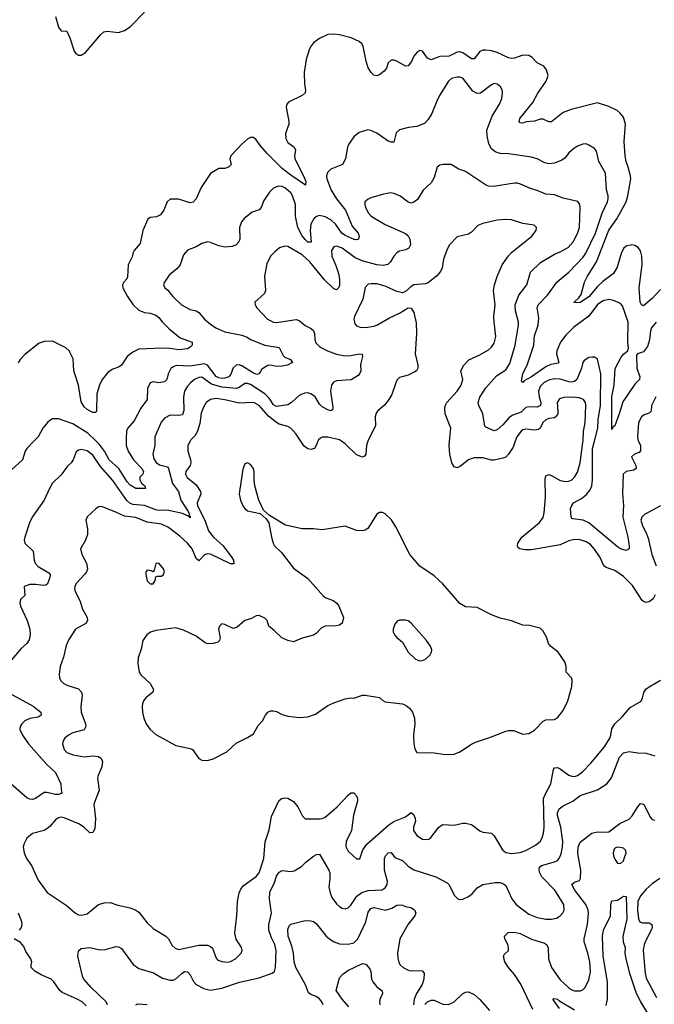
# Model space of a CAD drawing. Header units: inches. Extents: x 1384664 to 1536621, y 460766 to 646467.
# Tile 335 of 488: x 1521860 to 1526286, y 526074 to 532939. Entities that reach past the tile are written whole.
import ezdxf

# ---------------------------------------------------------------- set-up
doc = ezdxf.new("R2010")
doc.units = ezdxf.units.IN
doc.header["$MEASUREMENT"] = 0
doc.layers.add('B5522', color=7, linetype='Continuous')
doc.layers.add('B5523', color=7, linetype='Continuous')

msp = doc.modelspace()

# ---------------------------------------------------------------- linework, layer by layer
at = {"layer": 'B5522', "color": 5}
for points, elevation in [([(1521958.4, 530000), (1521908.8, 529950), (1521897.4, 529930), (1521878.7, 529870), (1521800.7, 529799.3)], 640), ([(1522802, 530000), (1522801.6, 529970), (1522788.6, 529910), (1522796.8, 529876.8), (1522811.8, 529851.8), (1522835.8, 529835.8), (1522890, 529822.2), (1522899, 529810), (1522925.9, 529705.9), (1522967.7, 529650), (1522983.1, 529590), (1523036.1, 529510), (1523044.9, 529490), (1523040.5, 529480.5), (1523050, 529477.3), (1523050, 529466), (1523039.8, 529479.8), (1523030, 529478.8), (1522994.9, 529494.9), (1522910, 529515.7), (1522890, 529519.9), (1522830, 529517.6), (1522810, 529521.1), (1522730, 529551.9), (1522650, 529558.7), (1522627.6, 529567.6), (1522607, 529587), (1522510, 529725.3), (1522424, 529824), (1522370, 529902.2), (1522330, 529933.8), (1522290, 529942), (1522270, 529937.4), (1522253.1, 529926.9), (1522233.7, 529870), (1522219.5, 529850), (1522194.6, 529825.4), (1522150, 529766.3), (1522090, 529707.3), (1522067.6, 529670), (1522030.3, 529590), (1521946, 529470), (1521927.4, 529430), (1521895.3, 529330), (1521892.4, 529310), (1521897.1, 529290), (1521954, 529234), (1521960.2, 529170), (1521968.9, 529148.9), (1521990, 529126.4), (1522062.5, 529082.5), (1522072.2, 529070), (1522070.3, 529050.3), (1522053.7, 529006.3), (1522042.8, 528997.2), (1522026.5, 528993.5), (1521970, 529001.6), (1521930, 529000.8), (1521892.3, 528987.7), (1521895.3, 528924.7), (1521864.7, 528895.3), (1521861.5, 528870), (1521865.3, 528850), (1521911.7, 528750), (1521931.7, 528690), (1521933.7, 528650), (1521925.3, 528614.7), (1521910, 528589.3), (1521870, 528554.5), (1521804, 528476)], 660), ([(1523048.6, 530000), (1523032.9, 529970), (1523032.2, 529930), (1523051.8, 529871.8), (1523054.3, 529850), (1523048.4, 529830), (1523019.3, 529790), (1523015.6, 529770), (1523027.3, 529747.3), (1523090, 529697), (1523120.8, 529650), (1523124.4, 529630), (1523097.7, 529570), (1523100.4, 529550), (1523151.5, 529450), (1523175.8, 529375.8), (1523211.2, 529330), (1523278.7, 529270), (1523339.4, 529190), (1523350.8, 529170), (1523354.5, 529145.5), (1523330, 529144.7), (1523191.7, 529211.7), (1523170, 529215), (1523150, 529207.7), (1523110, 529167.1), (1523090, 529183.1), (1523063.2, 529250), (1523030, 529289.9), (1522977.4, 529337.4), (1522898.1, 529398.1), (1522850, 529421.2), (1522750, 529435), (1522670, 529467.8), (1522590, 529476.5), (1522530, 529505.4), (1522430, 529544.2), (1522410, 529542.9), (1522390.3, 529529.7), (1522330, 529472.7), (1522322.4, 529450), (1522334, 529390), (1522333.7, 529350), (1522319.5, 529310), (1522285.3, 529250), (1522294, 529210), (1522325.4, 529150), (1522331.9, 529110), (1522326.4, 529090), (1522312.3, 529070), (1522255.3, 529010), (1522243.6, 528990), (1522242.2, 528970), (1522250, 528946.4), (1522280.7, 528890), (1522298.3, 528830), (1522330.3, 528770), (1522334, 528750), (1522321.6, 528730), (1522250.4, 528690), (1522202, 528618), (1522184.1, 528575.9), (1522165.9, 528494.1), (1522141.7, 528430), (1522135.1, 528375.1), (1522137.6, 528350), (1522146.4, 528330), (1522168, 528310), (1522196.5, 528296.5), (1522270, 528274), (1522292, 528250), (1522294.9, 528230), (1522286.2, 528150), (1522288.2, 528110), (1522320.2, 528030), (1522321.7, 528010), (1522310, 527987.8), (1522230, 527966), (1522199.5, 527950), (1522174.9, 527930), (1522162.3, 527910), (1522159.6, 527890), (1522170.3, 527850), (1522189.5, 527829.5), (1522233.3, 527813.3), (1522310, 527800.5), (1522370, 527806.9), (1522410, 527800.9), (1522426.4, 527790), (1522438, 527770), (1522433.1, 527730), (1522406.3, 527670), (1522403.6, 527650), (1522413.9, 527566.1), (1522378, 527470), (1522387.9, 527370), (1522383.1, 527296.9), (1522370, 527272.3), (1522350, 527269.6), (1522308, 527310), (1522277, 527330), (1522170, 527375.1), (1522150, 527378.5), (1522130, 527373.7), (1522110, 527360.5), (1522070, 527312.6), (1522050, 527297.2), (1522030, 527286), (1521950, 527265.1), (1521910, 527232.3), (1521888.4, 527190), (1521884.9, 527170), (1521890.3, 527130), (1521907.6, 527090), (1521942.4, 527042.4), (1521990, 526939.1), (1522052.4, 526852.4), (1522185.2, 526765.2), (1522250, 526708.2), (1522270, 526697.1), (1522290, 526694.4), (1522330, 526704.9), (1522409.3, 526770), (1522450, 526782.4), (1522490, 526783.1), (1522544.7, 526764.7), (1522630, 526745.8), (1522670, 526730.2), (1522690, 526716.5), (1522750, 526642), (1522790, 526602.6), (1522880.5, 526550), (1522898.4, 526530), (1522924.1, 526484.1), (1522944.7, 526464.7), (1522970, 526456.9), (1523110, 526486.8), (1523170, 526486), (1523190, 526477.6), (1523204.2, 526464.2), (1523230, 526396), (1523242.6, 526382.6), (1523271.7, 526371.7), (1523310, 526368.2), (1523330, 526371.5), (1523364.2, 526390), (1523404.2, 526430), (1523412.6, 526450), (1523408.2, 526470), (1523368.8, 526528.8), (1523359.7, 526570), (1523373.5, 526690), (1523378, 526790), (1523391, 526850), (1523402.4, 526877.6), (1523419.4, 526900.6), (1523510, 526964.4), (1523531.3, 526990), (1523562.9, 527090), (1523572.4, 527207.6), (1523600.5, 527290), (1523616.5, 527383.5), (1523667.2, 527492.8), (1523686, 527510), (1523710, 527514), (1523730, 527510.4), (1523770, 527488.2), (1523799.5, 527450), (1523830.2, 527390.2), (1523850, 527368.2), (1523950, 527367.2), (1523970, 527369.2), (1523990, 527378.5), (1524074, 527450), (1524150, 527532), (1524170, 527548.2), (1524190, 527548.2), (1524210, 527527.3), (1524216.1, 527510), (1524215.9, 527490), (1524187.4, 527392.6), (1524173.3, 527286.7), (1524137.5, 527210), (1524134, 527174), (1524150, 527141.6), (1524210, 527088), (1524231.7, 527088.3), (1524252.6, 527150), (1524280.9, 527190), (1524435.3, 527324.7), (1524470, 527349.5), (1524550, 527381.7), (1524590, 527411.3), (1524610, 527395.8), (1524618.8, 527370), (1524619.8, 527350), (1524607.7, 527310), (1524606.5, 527286.5), (1524630.2, 527250.2), (1524670, 527226), (1524710, 527222), (1524723.7, 527230), (1524782.4, 527310), (1524810, 527328.5), (1524890, 527323.6), (1524950, 527337.6), (1524970, 527337.6), (1525010, 527326.7), (1525070, 527283.8), (1525090, 527274.4), (1525150, 527266.7), (1525170, 527248), (1525227.4, 527150), (1525250, 527131.7), (1525290, 527124.2), (1525350, 527132.2), (1525390, 527146.7), (1525456.7, 527183.3), (1525489.7, 527210), (1525505, 527235), (1525513.3, 527266.7), (1525517.2, 527310), (1525514.2, 527510), (1525523.9, 527536.1), (1525565.3, 527610), (1525582.4, 527710), (1525590, 527723.1), (1525610, 527724.7), (1525630, 527715.8), (1525690, 527672.5), (1525710, 527663.9), (1525730, 527663), (1525749.6, 527670), (1525786, 527694), (1525843.9, 527756.1), (1525938, 527870), (1525976.4, 527930), (1525983.9, 527950), (1525990, 527995.5), (1526010, 528030.2), (1526061.8, 528078.2), (1526117.6, 528142.4), (1526193.5, 528186.5), (1526204, 528210), (1526212.2, 528247.8), (1526230, 528272.4), (1526250, 528288.4), (1526330, 528334.4)], 680), ([(1522602.1, 530000), (1522602.5, 529970), (1522616.6, 529930), (1522654.2, 529870), (1522712.3, 529810), (1522722.8, 529790), (1522718, 529770), (1522698.7, 529750), (1522697.4, 529730), (1522710, 529706.4), (1522733, 529690), (1522738, 529670), (1522670, 529669.9), (1522630, 529694.4), (1522610, 529717.2), (1522550.7, 529810.7), (1522484.1, 529870), (1522450.9, 529930.9), (1522417.6, 529977.6), (1522394.2, 530000)], 640), ([(1523940, 530000), (1523928.9, 529970), (1523915.5, 529950), (1523890, 529943.1), (1523870, 529946), (1523845.2, 529965.2), (1523821.6, 530000)], 680), ([(1524288.2, 530000), (1524285.5, 529994.5), (1524278.8, 529970), (1524274.6, 529910), (1524265.3, 529894.7), (1524250, 529889), (1524210, 529904.1), (1524130, 529981.1), (1524104.5, 530000)], 680), ([(1525316.6, 530000), (1525300.9, 529959.1), (1525270.1, 529909.9), (1525250, 529889.9), (1525230, 529881.2), (1525170, 529868.2), (1525150, 529868.9), (1525090, 529884.2), (1525030, 529883.5), (1524990, 529869.6), (1524934.5, 529825.5), (1524910, 529815.4), (1524890, 529821.3), (1524874.6, 529850), (1524859.4, 529910), (1524854.8, 529970), (1524858.1, 530000)], 680), ([(1526291, 528930), (1526277.9, 528902.1), (1526250, 528879.1), (1526230, 528875.3), (1526210, 528881.4), (1526200.4, 528890), (1526133.6, 528993.6), (1526070, 529057.7), (1526010, 529098.3), (1525950, 529119), (1525934.5, 529130), (1525909.4, 529190), (1525870, 529247.4), (1525840, 529280), (1525810, 529298.9), (1525770, 529311.7), (1525730, 529314.4), (1525690, 529304.9), (1525630, 529276.5), (1525430, 529241.6), (1525382.7, 529242.7), (1525349, 529249), (1525337.5, 529257.5), (1525331.1, 529270), (1525334, 529290), (1525361.4, 529330), (1525486.4, 529433.6), (1525511.5, 529468.5), (1525518.7, 529501.3), (1525526.8, 529610), (1525525.4, 529734.6), (1525530, 529759.1), (1525550, 529768.9), (1525570, 529762), (1525630, 529726.2), (1525670, 529718.3), (1525690, 529720.9), (1525710, 529730.2), (1525730.4, 529749.6), (1525750, 529784.2), (1525768.8, 529850), (1525788.1, 529990), (1525788.7, 530000)], 680), ([(1526176.6, 530000), (1526190.1, 529970), (1526190, 529934), (1526179.4, 529920.6), (1526147.7, 529910), (1526127.6, 529890), (1526156.2, 529830), (1526159.5, 529810), (1526142.8, 529797.2), (1526090.2, 529789.8), (1526069, 529770), (1526063.9, 529636.1), (1526071.5, 529551.5), (1526066.1, 529470), (1526102.2, 529330), (1526111.4, 529270), (1526110, 529249.2), (1526090, 529236.9), (1526050, 529249.8), (1526030, 529263.9), (1525830, 529429.8), (1525790, 529449.7), (1525718, 529458), (1525710, 529461.2), (1525705.1, 529470), (1525702, 529530), (1525710, 529552.7), (1525722, 529570), (1525778.3, 529601.7), (1525812.1, 529627.9), (1525839.4, 529660.6), (1525851.2, 529690), (1525855.3, 529730), (1525855.9, 529950), (1525868.8, 530000)], 660), ([(1526330, 529549.5), (1526218.7, 529490), (1526199.1, 529470), (1526192.9, 529450), (1526203.9, 529410), (1526226.9, 529366.9), (1526243.2, 529323.2), (1526269.5, 529210), (1526297.9, 529130)], 680), ([(1521759.3, 528259.3), (1521953.3, 528153.3), (1522007, 528110), (1522010.4, 528090), (1521990, 528075.4), (1521930, 528065.6), (1521896.4, 528050), (1521875.8, 528030), (1521863.1, 528010), (1521861.3, 527990), (1521879.6, 527950), (1521922.4, 527890), (1522050, 527745.8), (1522109.2, 527689.2), (1522146.7, 527610), (1522148.9, 527568.9), (1522154.9, 527550), (1522150, 527543.6), (1522130, 527536), (1522110, 527536.2), (1522050, 527551.5), (1522030.2, 527549.8), (1521970, 527508.3), (1521950, 527502.6), (1521930, 527504.4), (1521910, 527513.3), (1521798.9, 527610)], 660), ([(1522472.5, 526070), (1522463.4, 526090), (1522359, 526190), (1522307.9, 526250), (1522297.8, 526270), (1522264.7, 526410), (1522270, 526446), (1522290, 526463.8), (1522350, 526468.9), (1522410, 526456.9), (1522450, 526454.6), (1522530, 526477.4), (1522550, 526474.9), (1522570, 526462.4), (1522652.5, 526352.5), (1522690, 526322.8), (1522792.7, 526292.7), (1522856.7, 526256.7), (1522910, 526241.2), (1522930, 526242.8), (1522950, 526251.3), (1522990, 526289), (1523010, 526301.5), (1523030, 526299.6), (1523050, 526278.7), (1523073, 526233), (1523091.8, 526211.8), (1523144.9, 526184.9), (1523190, 526172.8), (1523270, 526186.7), (1523392, 526228), (1523530, 526258.9), (1523622, 526290), (1523636.6, 526303.4), (1523644.7, 526330), (1523648.7, 526450), (1523639.8, 526490), (1523616.2, 526536.2), (1523598.3, 526590), (1523598.6, 526630), (1523617, 526710), (1523601.9, 526810), (1523604.6, 526855.4), (1523636.5, 526923.5), (1523651.6, 526968.4), (1523670, 526994.4), (1523690, 527006.7), (1523750, 527000.3), (1523774.6, 527005.4), (1523825.6, 527034.4), (1523854.9, 527065.1), (1523910, 527107.6), (1523930, 527119), (1523950, 527121.3), (1524016.2, 527010), (1524023.2, 526990), (1524024.2, 526950), (1524016.1, 526890), (1524024.6, 526850), (1524037.4, 526817.4), (1524070, 526774.4), (1524090, 526754.9), (1524110, 526743.1), (1524130, 526740.3), (1524150, 526747.2), (1524170, 526765.3), (1524212.1, 526827.9), (1524246, 526854), (1524290, 526867.4), (1524388.5, 526871.5), (1524410, 526885.2), (1524423.2, 526910), (1524425.5, 526930), (1524403.8, 527010), (1524403.5, 527090), (1524410.8, 527109.2), (1524429.6, 527130), (1524450, 527132.2), (1524477.3, 527097.3), (1524530, 527077.6), (1524570, 527036.2), (1524609.5, 527010.5), (1524762.5, 526962.5), (1524840.4, 526920.4), (1524853.1, 526910), (1524892.5, 526832.5), (1524916, 526810), (1524930, 526804.9), (1524950, 526807.2), (1524990, 526824.6), (1525015, 526845), (1525050, 526886), (1525090, 526908.4), (1525176.4, 526923.6), (1525210, 526922.8), (1525234.6, 526914.6), (1525250, 526902.4), (1525292.9, 526810), (1525322.4, 526770), (1525410, 526703.2), (1525470, 526678.8), (1525530, 526668.2), (1525570, 526666.9), (1525604.7, 526675.3), (1525630, 526690.3), (1525648.8, 526711.2), (1525657.2, 526730), (1525654.6, 526770), (1525592.3, 526870), (1525502.3, 526962.3), (1525487.5, 526990), (1525483, 527010), (1525486.2, 527030), (1525499.2, 527040.8), (1525590, 527066.2), (1525610, 527077.3), (1525624.7, 527095.3), (1525636.1, 527123.9), (1525646.4, 527170), (1525648.1, 527210), (1525633.3, 527310), (1525611.7, 527390), (1525611.9, 527410), (1525623.4, 527436.6), (1525650, 527458.8), (1525716.9, 527490), (1525769.3, 527530.7), (1525889.9, 527570.1), (1525955.6, 527610), (1525987.5, 527652.5), (1526043.1, 527796.9), (1526070, 527828.3), (1526110, 527836.1), (1526170, 527826.3), (1526230, 527825.3), (1526290, 527806.7)], 660), ([(1525437.7, 526037.7), (1525354.1, 526214.1), (1525310, 526282.6), (1525269.7, 526330), (1525244.7, 526370), (1525235.3, 526404.7), (1525238, 526422), (1525268, 526450), (1525269, 526470), (1525263.7, 526490), (1525242.7, 526530), (1525242, 526550), (1525265.7, 526574.3), (1525310, 526577.2), (1525350, 526566.4), (1525428.5, 526528.5), (1525520.1, 526500.1), (1525533.8, 526490), (1525545.2, 526470), (1525548.7, 526390), (1525568.4, 526330), (1525630, 526244.9), (1525690, 526189.1), (1525710, 526174.3), (1525730, 526167.1), (1525771.6, 526168.4), (1525790, 526176.5), (1525804.7, 526190), (1525830, 526244), (1525840.7, 526299.3), (1525835.4, 526370), (1525822.2, 526430), (1525797, 526510), (1525796.3, 526530), (1525820.2, 526630), (1525827.1, 526710), (1525824.4, 526730), (1525808.2, 526770), (1525732.3, 526870), (1525711.3, 526910), (1525730, 526926), (1525763.8, 526936.2), (1525772.2, 526950), (1525773.9, 527010), (1525753.5, 527126.5), (1525755.8, 527170), (1525770, 527204.4), (1525850, 527268), (1525890, 527276.4), (1525950, 527273.4), (1525970, 527277.3), (1526044.9, 527335.1), (1526110, 527365.5), (1526131.3, 527388.7), (1526170, 527450.7), (1526190, 527474), (1526213, 527470), (1526258, 527378), (1526270, 527363.1), (1526290, 527357.4)], 640), ([(1526323.9, 526950), (1526270, 526914), (1526230, 526876.5), (1526190.6, 526830), (1526171.4, 526790), (1526168.6, 526728.6), (1526176.6, 526670), (1526184.5, 526650), (1526202.5, 526642.5), (1526250, 526640.9), (1526269.3, 526629.3), (1526270.1, 526610), (1526263.9, 526590), (1526223, 526510), (1526215.1, 526490), (1526208.7, 526450), (1526222.9, 526290), (1526230, 526257.1), (1526300.9, 526120.9)], 640), ([(1525950, 526065.5), (1525959, 526110), (1525960.2, 526230), (1525929.9, 526410), (1525923.9, 526550), (1525931.3, 526590), (1525979.4, 526690), (1525982.6, 526770), (1525990, 526796.3), (1526030, 526799.5), (1526070, 526828.4), (1526090, 526824.7), (1526095.3, 526670), (1526066.2, 526546.2), (1526069.4, 526510), (1526082.6, 526470), (1526081.1, 526430), (1526086.8, 526390), (1526112.9, 526290), (1526157.7, 526157.7), (1526190.1, 526090), (1526249.6, 525990)], 620), ([(1521859.5, 526590), (1521871.8, 526610), (1521877, 526630), (1521874, 526650), (1521851.6, 526710)], 680), ([(1523976.8, 526070), (1523968.4, 526090), (1523950, 526112.1), (1523927.5, 526127.5), (1523890, 526142.2), (1523874.7, 526154.7), (1523853.2, 526210), (1523786.2, 526330), (1523773.8, 526370), (1523769.1, 526430), (1523758.1, 526478.1), (1523732.7, 526550), (1523730, 526594.8), (1523739.3, 526620.7), (1523750, 526633.6), (1523850, 526659), (1523890, 526656.9), (1523910, 526650.3), (1523930, 526634.9), (1523998.3, 526550), (1524030, 526523.9), (1524052.7, 526510), (1524090, 526495.9), (1524150, 526492.1), (1524190, 526502.6), (1524218.4, 526530), (1524273.6, 526650), (1524290, 526717.1), (1524310, 526741.5), (1524332.3, 526747.7), (1524410.6, 526729.4), (1524456.2, 526743.8), (1524490, 526764.9), (1524510, 526768.2), (1524530, 526766), (1524550, 526754.9), (1524588.5, 526748.5), (1524612.9, 526732.9), (1524622.4, 526710), (1524617, 526690), (1524568.3, 526631.7), (1524510.9, 526530), (1524494.3, 526430), (1524496.5, 526396.5), (1524505, 526365), (1524513.1, 526350), (1524533.7, 526330), (1524570, 526311.1), (1524590, 526306.4), (1524650, 526310.3), (1524667.1, 526307.1), (1524680.4, 526290), (1524679.6, 526250), (1524667, 526213), (1524627.7, 526150), (1524610.8, 526110), (1524606, 526070)], 640), ([(1522322.7, 526062.7), (1522295.6, 526090), (1522260.9, 526110), (1522155.9, 526155.9), (1522139.7, 526170), (1522098.7, 526230), (1522079.5, 526250), (1522010, 526280.4), (1521965.6, 526305.6), (1521940.9, 526330), (1521939.3, 526350), (1521944, 526370), (1521937.2, 526390), (1521902, 526442), (1521890, 526478), (1521865.6, 526505.6), (1521822, 526530)], 680), ([(1524156.4, 526056.4), (1524109.9, 526110), (1524068.2, 526170), (1524090, 526258), (1524114.9, 526285.1), (1524149.4, 526310), (1524250, 526358.4), (1524274.2, 526354.2), (1524301.6, 526321.6), (1524310, 526302), (1524314.4, 526250), (1524322.4, 526230), (1524350, 526195.3), (1524387.7, 526167.7), (1524391.5, 526150), (1524372.6, 526107.4), (1524369.5, 526090), (1524372.5, 526070)], 620), ([(1524686.6, 526073.4), (1524704, 526090), (1524730, 526102), (1524750, 526101.6), (1524810, 526074.6), (1524850, 526071.7), (1524890, 526090.3), (1524950.7, 526149.3), (1524970, 526157.8), (1524990, 526159.7), (1525030, 526142.7), (1525070, 526107.3), (1525135.6, 526030)], 640), ([(1525624.6, 526044.6), (1525579.3, 526110), (1525586.1, 526113.9), (1525610, 526110.1), (1525620.1, 526100.1), (1525730, 526035.4)], 620), ([(1522669.5, 526070), (1522683.8, 526076.2), (1522750, 526073.6)], 640)]:
    msp.add_lwpolyline(points, dxfattribs=dict(at, elevation=elevation))
for points, elevation in [([(1523450, 529849.3), (1523430, 529841.2), (1523415.4, 529804.6), (1523392, 529650), (1523390.4, 529630), (1523399.5, 529590), (1523416.3, 529550), (1523430, 529530.8), (1523450, 529514), (1523536.8, 529496.8), (1523579.3, 529459.3), (1523598.8, 529430), (1523617.3, 529330), (1523627.3, 529290), (1523637.3, 529270), (1523685.1, 529225.1), (1523770, 529115.8), (1523870, 529042.4), (1523978.7, 528918.7), (1523990.3, 528910.3), (1524046.8, 528890), (1524071.6, 528871.6), (1524086, 528850), (1524119.1, 528770), (1524108.1, 528731.9), (1524090, 528718), (1524068, 528712), (1523990, 528711.1), (1523963.1, 528696.9), (1523930, 528661.6), (1523910, 528648), (1523830, 528627.2), (1523770, 528602), (1523730, 528609.8), (1523688.8, 528628.8), (1523638.2, 528678.2), (1523598, 528710), (1523585.4, 528750), (1523570, 528766.6), (1523530, 528784.2), (1523510, 528782.9), (1523476.7, 528763.3), (1523430, 528749.7), (1523376.5, 528703.5), (1523350, 528695.1), (1523290, 528721.3), (1523270, 528725.6), (1523252.7, 528710), (1523247.2, 528690), (1523258.9, 528630), (1523254.4, 528610), (1523240.9, 528599.1), (1523210.2, 528589.8), (1523170, 528588.4), (1523154.3, 528594.3), (1523090, 528639.6), (1523003.3, 528683.3), (1522950, 528698.5), (1522810, 528681), (1522771.5, 528668.5), (1522746.3, 528650), (1522719.5, 528610), (1522707.6, 528550), (1522685.5, 528490), (1522683.6, 528450), (1522693.4, 528390), (1522705.7, 528370), (1522769.3, 528310), (1522793, 528270), (1522789.1, 528250), (1522739.1, 528210), (1522724.7, 528190), (1522717.5, 528170), (1522714.2, 528150), (1522717.6, 528110), (1522726, 528070), (1522742, 528030), (1522770, 527988.8), (1522810, 527955.6), (1522950, 527879.1), (1523050, 527857.3), (1523065.5, 527850), (1523108.8, 527788.8), (1523130, 527775.5), (1523170, 527774.4), (1523210, 527785.3), (1523304.9, 527835.1), (1523370, 527894), (1523450, 527933.1), (1523490, 527960.3), (1523522.3, 528017.7), (1523553, 528050), (1523573.3, 528090), (1523590, 528110.3), (1523610, 528119.5), (1523630, 528120.3), (1523650, 528114.6), (1523690, 528094.6), (1523730, 528082.6), (1523810, 528073.4), (1523870, 528078.7), (1523922.9, 528097.1), (1524010, 528158), (1524050, 528176.4), (1524130, 528204.9), (1524170, 528210.5), (1524190, 528208.2), (1524250, 528228.2), (1524270, 528230.4), (1524370, 528212.4), (1524392, 528192), (1524410, 528183.7), (1524530, 528168), (1524556.4, 528156.4), (1524578.4, 528138.4), (1524598.7, 528110), (1524613.7, 528070), (1524616.9, 528030), (1524606.5, 527950), (1524608.9, 527888.9), (1524614.9, 527854.9), (1524630.6, 527830.6), (1524750, 527826.7), (1524830, 527815.8), (1524890, 527818.3), (1524930, 527833.4), (1525010, 527886.7), (1525038.9, 527901.1), (1525144.6, 527935.4), (1525250, 527978), (1525270, 527983.1), (1525303.4, 527983.4), (1525370, 527958), (1525410, 527960.9), (1525450, 527986.3), (1525510, 528048.1), (1525530, 528056.9), (1525590, 528060.3), (1525609.8, 528070.2), (1525650, 528121.6), (1525683.9, 528190), (1525710.8, 528290), (1525713.1, 528333.1), (1525707.6, 528350), (1525671.6, 528390), (1525672.3, 528432.3), (1525662.5, 528462.5), (1525616.2, 528530), (1525562, 528570), (1525547, 528590), (1525537, 528630), (1525510, 528675.1), (1525490, 528697), (1525415.3, 528715.3), (1525370, 528718.4), (1525290, 528748.2), (1525210, 528767.2), (1525149.4, 528790), (1525050, 528840.5), (1524970, 528845.4), (1524928.6, 528868.6), (1524810, 529005.1), (1524750, 529062), (1524650, 529129.3), (1524580.5, 529210), (1524483.6, 529403.6), (1524452, 529452), (1524410, 529493.6), (1524390, 529503.7), (1524370, 529503.7), (1524350, 529492.3), (1524288.2, 529391.8), (1524270, 529380.4), (1524250, 529375), (1524210, 529378.4), (1524130, 529408.7), (1523970, 529381.6), (1523910, 529389.6), (1523830, 529389.6), (1523713.9, 529413.9), (1523602, 529482), (1523560.1, 529520.1), (1523528.1, 529588.1), (1523500.5, 529690), (1523494.5, 529730), (1523494.7, 529790), (1523490, 529808.7), (1523470, 529837.2)], 720), ([(1522830, 529149.2), (1522810, 529148), (1522798.8, 529101.2), (1522791.3, 529088.7), (1522776.5, 529096.5), (1522750, 529101.2), (1522738.8, 529090), (1522739.1, 529070), (1522750, 529026.8), (1522770, 529004.9), (1522790, 529004.9), (1522806, 529030), (1522810, 529054), (1522821.2, 529058.8), (1522850, 529059.1), (1522862.7, 529070), (1522869.4, 529090), (1522862.9, 529110)], 720), ([(1524510, 528752.7), (1524493.7, 528746.3), (1524475.5, 528724.5), (1524463.8, 528690), (1524464.4, 528670), (1524474.4, 528650), (1524490, 528630.5), (1524530, 528599.1), (1524570, 528528.2), (1524621.2, 528481.2), (1524650, 528468.4), (1524670, 528470.4), (1524690, 528479.3), (1524722.9, 528510), (1524732, 528530), (1524733.6, 528546.4), (1524726.3, 528570), (1524698, 528610), (1524590, 528732.3), (1524570, 528746.6), (1524550, 528752.3)], 740), ([(1526030, 527169.2), (1526014.8, 527165.2), (1526004.9, 527155.1), (1525999.1, 527130), (1526001.6, 527110), (1526010, 527086), (1526030, 527057.3), (1526050, 527056.3), (1526070, 527074.8), (1526076.3, 527090), (1526089.5, 527130), (1526087, 527147), (1526070, 527163.7)], 640)]:
    msp.add_lwpolyline(points, close=True, dxfattribs=dict(at, elevation=elevation))
at = {"layer": 'B5523', "color": 5}
for points, elevation in [([(1522110, 532962), (1522130, 532886.8), (1522150, 532861), (1522190, 532858), (1522210, 532812), (1522239.9, 532719.9), (1522250, 532704.9), (1522270, 532690.7), (1522290, 532690.7), (1522318, 532710), (1522424.9, 532835.1), (1522446.6, 532853.4), (1522470, 532859.3), (1522550, 532850.4), (1522590, 532864.4), (1522630, 532888.2), (1522730, 532990.7)], 620), ([(1526330, 531058.9), (1526270, 530996), (1526210, 530943.9), (1526197, 530950), (1526188, 530970), (1526180.6, 531070), (1526201.3, 531230), (1526199.8, 531290), (1526190, 531327), (1526172.4, 531350), (1526150, 531364.2), (1526129.8, 531369.8), (1526090, 531360.7), (1526070, 531344.7), (1526054.3, 531310), (1526026.9, 531213.1), (1526001.7, 531170), (1525926.1, 531113.9), (1525890, 531078.7), (1525830, 531007.5), (1525770, 530968.3), (1525743.8, 530963.8), (1525727, 530967), (1525726, 530970), (1525760, 531000), (1525776.6, 531023.4), (1525799.9, 531110), (1525819.9, 531150), (1525882.6, 531250), (1525969.1, 531470.9), (1526025.3, 531550), (1526088.7, 531670), (1526101.2, 531710), (1526121.4, 531830), (1526119.8, 531850), (1526104.5, 531910), (1526088.8, 531950), (1526081.8, 531990), (1526076.8, 532090), (1526084.7, 532210), (1526070, 532259), (1526047.7, 532287.7), (1526025.8, 532305.8), (1525970, 532334.5), (1525890, 532358.4), (1525707.3, 532312.7), (1525650, 532292), (1525570, 532227.6), (1525550, 532226), (1525510, 532244.7), (1525490, 532245.1), (1525450, 532232.2), (1525392.6, 532227.4), (1525370, 532218.4), (1525350, 532219.3), (1525343.6, 532230), (1525348.3, 532250), (1525438.3, 532361.7), (1525473.2, 532426.8), (1525532.9, 532510), (1525545.1, 532550), (1525533.6, 532590), (1525514.9, 532614.9), (1525470, 532637.4), (1525434.5, 532674.5), (1525410, 532689.8), (1525370, 532691.9), (1525310, 532670.9), (1525290, 532668.5), (1525270, 532673.3), (1525191.2, 532711.2), (1525150, 532722.7), (1525110, 532727.8), (1525090, 532726), (1525070, 532717.1), (1525030, 532667.1), (1525010, 532666.2), (1524950, 532708), (1524930, 532714.6), (1524910, 532711.7), (1524855.4, 532684.6), (1524790, 532682.7), (1524730, 532660.3), (1524705.1, 532670), (1524670, 532719.3), (1524650, 532723.7), (1524630, 532709.4), (1524610, 532683.7), (1524592.1, 532647.9), (1524570, 532618.4), (1524550, 532615.1), (1524490, 532649.5), (1524470, 532657), (1524450, 532658), (1524430, 532639), (1524418.6, 532601.4), (1524400.9, 532579.1), (1524370, 532555.1), (1524350, 532547.2), (1524330, 532552.6), (1524311.2, 532570), (1524290, 532603), (1524275.8, 532650), (1524255.1, 532755.1), (1524246.6, 532770), (1524227.5, 532787.5), (1524172.2, 532812.2), (1524090, 532832.8), (1524050, 532838), (1524010, 532835), (1523951.4, 532808.6), (1523910, 532777.7), (1523887.4, 532750), (1523877.8, 532730), (1523858.6, 532661.4), (1523845.2, 532570), (1523845.3, 532490), (1523854, 532450), (1523852, 532430), (1523830.5, 532410), (1523735.6, 532364.4), (1523723.7, 532350), (1523718.9, 532330), (1523737.8, 532230), (1523736.5, 532210), (1523714.1, 532145.9), (1523715.5, 532110), (1523730, 532082.3), (1523773.4, 532050), (1523783.6, 532030), (1523775.9, 531990), (1523779.8, 531970), (1523839.8, 531850), (1523855.5, 531810), (1523853.8, 531786.2), (1523750, 531854.2), (1523690, 531902.5), (1523585.3, 532005.3), (1523538.6, 532058.6), (1523510, 532100.9), (1523490, 532117), (1523470, 532118), (1523450.5, 532109.5), (1523408.3, 532071.7), (1523333.4, 531990), (1523325.5, 531970), (1523334.9, 531930), (1523316.3, 531910), (1523290, 531902.6), (1523250, 531900.9), (1523190, 531866.6), (1523126, 531770), (1523090, 531689.2), (1523070, 531666), (1523050, 531662.9), (1522967.9, 531687.9), (1522910, 531687), (1522888, 531670), (1522864.9, 531610), (1522842.5, 531577.5), (1522814.4, 531565.6), (1522770, 531560.7), (1522752.8, 531547.2), (1522718.6, 531470), (1522701.3, 531378.7), (1522658.3, 531330), (1522648.6, 531311.4), (1522646, 531290), (1522617.8, 531230), (1522613, 531147), (1522606.7, 531133.3), (1522585.5, 531110), (1522578, 531090), (1522579.3, 531070), (1522612.2, 531010), (1522650.4, 530950), (1522690, 530914), (1522730, 530897.6), (1522770, 530891.8), (1522810, 530877.8), (1522830, 530862.4), (1522853, 530833), (1522903, 530783), (1522980.2, 530720.2), (1523062.8, 530690), (1523063, 530670), (1523050, 530655.1), (1523030, 530644.7), (1522970, 530636.4), (1522910, 530646.2), (1522851, 530649), (1522690, 530642.6), (1522650, 530621.4), (1522608.9, 530590), (1522570, 530529.7), (1522550, 530516.4), (1522510, 530502.7), (1522478, 530482), (1522434.4, 530430), (1522415.8, 530390), (1522398.7, 530330), (1522396.4, 530210), (1522390, 530199.3), (1522380.7, 530199.3), (1522370, 530199.7), (1522330, 530221.1), (1522310, 530238.9), (1522290, 530274.5), (1522270.5, 530390), (1522238.1, 530490), (1522233.6, 530573.6), (1522204.5, 530630), (1522180.9, 530650), (1522090, 530696.9), (1522030, 530694.7), (1521996.3, 530683.7), (1521895.6, 530604.4), (1521864, 530570), (1521850, 530547)], 620), ([(1526298.6, 530830), (1526267.3, 530790), (1526260.4, 530770), (1526253.3, 530706.7), (1526238.9, 530661.1), (1526210, 530623.4), (1526168.7, 530610), (1526161, 530599), (1526165.1, 530510), (1526185.8, 530450), (1526181.8, 530430), (1526150, 530397.7), (1526066.2, 530273.8), (1526041.6, 530190), (1526010, 530106.6), (1525999.8, 530100.2), (1525990, 530082), (1525989.1, 530310), (1526006.4, 530390), (1526012.6, 530507.4), (1526054.2, 530585.8), (1526070, 530606.3), (1526100.3, 530630), (1526106.3, 530650), (1526100.2, 530690), (1526103.1, 530830), (1526064.2, 530944.2), (1526050, 530960.5), (1526000.9, 530980.9), (1525970, 530988.5), (1525930, 530978.9), (1525890, 530952.4), (1525828.5, 530871.5), (1525724.5, 530795.5), (1525670, 530739.4), (1525631.4, 530690), (1525607, 530630), (1525603.2, 530610), (1525620.9, 530550), (1525615, 530545), (1525565.5, 530534.5), (1525530, 530519.4), (1525430, 530447.8), (1525378.7, 530421.3), (1525368.4, 530408.4), (1525360.5, 530420.5), (1525369.1, 530470), (1525402, 530538), (1525445.4, 530670), (1525450, 530735.5), (1525476.7, 530810), (1525480.5, 530860.5), (1525469.8, 530930), (1525476.8, 530950), (1525540.7, 531019.3), (1525608.8, 531111.2), (1525690, 531177.6), (1525790, 531283.8), (1525809.5, 531310.5), (1525874.8, 531450), (1525923.2, 531590), (1525959.6, 531670), (1525965, 531690), (1525964.1, 531710), (1525953, 531753), (1525944.9, 531870), (1525899.8, 531950), (1525883.1, 532023.1), (1525870, 532040.7), (1525830, 532064.7), (1525810, 532072.4), (1525787.9, 532072.1), (1525750, 532057.2), (1525721.6, 532038.4), (1525690.2, 532010), (1525664.5, 531975.5), (1525641.2, 531958.8), (1525590, 531938.9), (1525550, 531933.8), (1525522, 531942), (1525470, 531968.6), (1525430, 531980.9), (1525270, 532004.8), (1525210, 532006.6), (1525177, 532017), (1525150, 532039.7), (1525132.4, 532072.4), (1525119.8, 532130), (1525118.9, 532170), (1525154.5, 532265.5), (1525205.7, 532350), (1525222.2, 532390), (1525227.1, 532430), (1525224, 532450), (1525214.3, 532470), (1525190, 532489.6), (1525170, 532493.3), (1525150, 532485.6), (1525073.3, 532426.7), (1525050, 532423.5), (1525021.2, 532441.2), (1524950, 532532.2), (1524930, 532539.3), (1524910, 532539.3), (1524871.1, 532528.9), (1524850, 532509.6), (1524788.9, 532410), (1524768.4, 532371.6), (1524735.3, 532284.7), (1524710, 532242.7), (1524684.2, 532215.8), (1524630, 532194.7), (1524572.7, 532187.3), (1524508.3, 532171.7), (1524484.9, 532150), (1524470, 532086), (1524450, 532085.6), (1524430, 532093.3), (1524350, 532148.2), (1524310, 532167.6), (1524288.3, 532171.7), (1524228.5, 532151.5), (1524190, 532122.7), (1524154.4, 532070), (1524146.7, 532050), (1524132.2, 531970), (1524112.4, 531930), (1524030, 531896), (1524007, 531873), (1524000.2, 531850), (1524001.8, 531830), (1524032.1, 531750), (1524070, 531691.1), (1524131.3, 531611.3), (1524179.3, 531499.3), (1524220.3, 531450), (1524228.5, 531430), (1524223, 531410), (1524210, 531403.1), (1524193.5, 531406.5), (1524130, 531435.5), (1524107.5, 531450), (1524063.9, 531510), (1524030, 531543), (1523990, 531565.6), (1523950, 531573.7), (1523930, 531565.8), (1523912.4, 531550), (1523890, 531512.8), (1523885.3, 531470), (1523892, 531390), (1523890, 531386.9), (1523870, 531388.6), (1523850, 531405.7), (1523830, 531431.9), (1523800.7, 531490), (1523784.3, 531570), (1523782.9, 531650), (1523762.3, 531710), (1523750, 531730.8), (1523710, 531767.8), (1523690, 531776.5), (1523662, 531778), (1523630, 531764.4), (1523603.1, 531736.9), (1523562.3, 531677.7), (1523543.1, 531630), (1523530, 531614), (1523481.8, 531598.2), (1523426.7, 531553.3), (1523408.2, 531530), (1523393.1, 531490), (1523394.9, 531410), (1523388.2, 531390), (1523370.4, 531370), (1523342.3, 531357.7), (1523290, 531353.7), (1523250, 531362), (1523190, 531386), (1523170, 531389.7), (1523130, 531378.5), (1523090, 531355.6), (1523030, 531331.1), (1523001.4, 531298.6), (1522979.7, 531230), (1522957.1, 531202.9), (1522902, 531158), (1522870.3, 531110), (1522863.1, 531090), (1522872.7, 531070), (1522894.4, 531054.4), (1522928.9, 531008.9), (1522989.1, 530950), (1523050, 530918.5), (1523090, 530908.5), (1523110, 530897.2), (1523150, 530851.5), (1523190, 530816.1), (1523228.8, 530790), (1523290, 530763.5), (1523410, 530740.2), (1523445.5, 530725.5), (1523470, 530709.3), (1523570, 530669.4), (1523670, 530654.6), (1523696.9, 530596.9), (1523710, 530585.8), (1523747.7, 530570), (1523763, 530550), (1523726.8, 530530), (1523690, 530522.9), (1523650, 530521.8), (1523610, 530529.7), (1523590, 530528.2), (1523550, 530501.6), (1523530.2, 530469.8), (1523514.3, 530465.7), (1523490, 530474.3), (1523410, 530526), (1523390, 530531.5), (1523370.1, 530529.9), (1523348.7, 530511.3), (1523331.5, 530468.5), (1523317.8, 530450), (1523290, 530439), (1523270, 530437.9), (1523250, 530441.6), (1523230, 530452), (1523170.8, 530530.8), (1523150, 530540.1), (1523050, 530523.8), (1522952, 530528), (1522930, 530518.9), (1522914.1, 530505.9), (1522895.5, 530470), (1522885.3, 530430), (1522870, 530413.3), (1522830, 530407.1), (1522790, 530414), (1522770, 530406.6), (1522751.4, 530368.6), (1522748, 530290), (1522703.9, 530230), (1522657.5, 530142.5), (1522611.4, 530088.6), (1522605.4, 530070), (1522601.9, 530018.1), (1522602.1, 530000)], 640), ([(1525868.8, 530000), (1525892.1, 530090), (1525895.3, 530150), (1525911.1, 530250), (1525914, 530470), (1525890, 530571.8), (1525870, 530585.1), (1525850, 530586.2), (1525830, 530582.7), (1525796.6, 530563.4), (1525786.4, 530550), (1525777.6, 530510), (1525753.8, 530446.2), (1525745.5, 530430), (1525730, 530415.5), (1525710, 530410.9), (1525690, 530413.6), (1525630, 530433.7), (1525590, 530436.1), (1525550, 530425.4), (1525518.6, 530410), (1525490, 530380.4), (1525479.2, 530350), (1525482.2, 530310), (1525494.6, 530270), (1525491.3, 530248.7), (1525470, 530236.5), (1525410, 530239), (1525390, 530235), (1525357.5, 530202.5), (1525298.6, 530181.4), (1525273.7, 530166.3), (1525230, 530115.2), (1525190, 530079.7), (1525170, 530073.3), (1525110, 530097), (1525104.4, 530104.4), (1525089.9, 530190), (1525062, 530250), (1525058.5, 530270), (1525070, 530306.7), (1525110, 530372), (1525184.8, 530455.2), (1525250, 530498.2), (1525277.6, 530542.4), (1525315.5, 530670), (1525339.4, 530810), (1525338.5, 530830), (1525317.8, 530910), (1525316.2, 530950), (1525341.8, 531018.2), (1525396.1, 531090), (1525421.7, 531178.3), (1525493, 531247), (1525590, 531305.2), (1525630, 531320.6), (1525684.2, 531350), (1525719.3, 531390), (1525750, 531448.5), (1525763.2, 531490), (1525769.6, 531629.6), (1525766.6, 531650), (1525751.8, 531671.8), (1525650, 531694.3), (1525590, 531717.2), (1525530, 531722), (1525470, 531748.6), (1525421.4, 531761.4), (1525353.3, 531793.3), (1525330, 531799.2), (1525310, 531800.4), (1525164.8, 531775.2), (1525130, 531778.3), (1525107.9, 531787.9), (1524970, 531881.5), (1524918.7, 531898.7), (1524870, 531928.3), (1524810, 531928.4), (1524790, 531924.2), (1524772.7, 531910), (1524750, 531839), (1524730, 531801.2), (1524673, 531750), (1524633.8, 531686.2), (1524610, 531666), (1524590, 531660.9), (1524570, 531667), (1524510.8, 531710.8), (1524470, 531728), (1524448.6, 531731.4), (1524397.1, 531722.9), (1524310, 531696.3), (1524290, 531687.3), (1524268.2, 531670), (1524267, 531650), (1524272, 531630), (1524293.1, 531590), (1524312, 531570), (1524410, 531510.3), (1524550, 531448.5), (1524570, 531432.7), (1524582, 531410), (1524586.4, 531370), (1524573.5, 531346.5), (1524550, 531334.7), (1524510, 531325.7), (1524490, 531312.6), (1524468.9, 531290), (1524447.2, 531250), (1524427.5, 531232.5), (1524393.9, 531226.1), (1524350.8, 531229.2), (1524254.9, 531254.9), (1524198.9, 531278.9), (1524110, 531347.2), (1524070, 531359.3), (1524050, 531354.7), (1524035.5, 531330), (1524037.1, 531290), (1524065.6, 531225.6), (1524084, 531170), (1524091.6, 531130), (1524090, 531086), (1524083.1, 531070), (1524070, 531055.8), (1524050, 531063.1), (1523985.1, 531125.1), (1523883.7, 531250), (1523830, 531300.7), (1523730, 531358.3), (1523710, 531360.5), (1523672.7, 531347.3), (1523639.3, 531320.7), (1523610.4, 531290), (1523584.3, 531235.7), (1523568, 531150), (1523573.7, 531050), (1523567.3, 531030), (1523501, 530970), (1523502, 530950), (1523513, 530930), (1523588.7, 530850), (1523630, 530830.2), (1523650, 530828.2), (1523787.6, 530847.6), (1523810, 530841.8), (1523850, 530806), (1523889.3, 530789.3), (1523910, 530772.2), (1523917.2, 530750), (1523918, 530710), (1523926.4, 530686.4), (1523955.9, 530655.9), (1524006.4, 530630), (1524070, 530605.9), (1524130, 530595.8), (1524170, 530596.6), (1524230.3, 530610.3), (1524247.5, 530607.5), (1524250.3, 530590), (1524236, 530536), (1524238.8, 530490), (1524230.8, 530470), (1524220.9, 530459.1), (1524172, 530428), (1524070, 530421), (1524049.3, 530410.7), (1524034.9, 530390), (1524028.3, 530350), (1524044.9, 530235.1), (1524041, 530219), (1524030, 530212.7), (1524010, 530218.4), (1523970, 530240.5), (1523950, 530258), (1523920.5, 530310), (1523890, 530330.9), (1523870, 530336.4), (1523845.4, 530334.6), (1523810, 530319.5), (1523756.4, 530270), (1523730, 530252.8), (1523650, 530241.5), (1523630, 530254), (1523599.4, 530299.4), (1523570.5, 530330), (1523470, 530396.4), (1523450, 530403.2), (1523430, 530402.3), (1523390, 530373.7), (1523371.3, 530368.7), (1523270, 530376.6), (1523198.6, 530398.6), (1523130, 530446), (1523110, 530445.2), (1523079, 530430), (1523054.7, 530410), (1523030, 530383.1), (1523010.2, 530350), (1523002, 530310), (1523005, 530215), (1522995.3, 530184.7), (1522970, 530178.8), (1522910, 530180.8), (1522870, 530159.8), (1522846.9, 530133.1), (1522802.4, 530030), (1522802, 530000)], 660), ([(1524858.1, 530000), (1524867.8, 530090), (1524826.9, 530190), (1524824.7, 530230), (1524830, 530250.7), (1524838.3, 530270), (1524910.9, 530350), (1524939.2, 530390), (1524949.7, 530430), (1524936.9, 530490), (1524956.9, 530530), (1524992.4, 530567.6), (1525070, 530602.8), (1525130, 530638.3), (1525150, 530655.3), (1525170, 530683.8), (1525180.3, 530730), (1525168.2, 530830), (1525166.6, 530870), (1525175.7, 530950), (1525164.5, 531050), (1525171.9, 531090), (1525190.7, 531149.3), (1525225.1, 531230), (1525270, 531293.7), (1525290, 531314.9), (1525431.6, 531430), (1525462, 531470), (1525463.7, 531490), (1525447.3, 531507.3), (1525370, 531517.2), (1525290, 531542.6), (1525250, 531546.9), (1525190, 531541.7), (1525090, 531519.2), (1525056.4, 531503.6), (1525010, 531457), (1524990, 531444.5), (1524910, 531426), (1524857.3, 531370), (1524840.3, 531339.7), (1524816.9, 531270), (1524805.8, 531210), (1524795.5, 531184.5), (1524770, 531153), (1524710, 531105.1), (1524690, 531097.7), (1524610, 531089.6), (1524590, 531078.7), (1524550, 531043.7), (1524530, 531035.6), (1524490, 531044.4), (1524410, 531080.3), (1524350, 531096.5), (1524310, 531098.5), (1524290, 531094.3), (1524270, 531072.7), (1524254.3, 530990), (1524194.4, 530870), (1524190.4, 530850), (1524198, 530818), (1524210, 530805.5), (1524235.3, 530795.3), (1524273.4, 530793.4), (1524330, 530802.3), (1524350.8, 530809.2), (1524439.7, 530860.3), (1524510, 530894), (1524570, 530930.7), (1524590, 530926.8), (1524610, 530898), (1524625.8, 530825.8), (1524627.5, 530750), (1524618, 530610), (1524637.1, 530530), (1524637.1, 530510), (1524628.6, 530491.4), (1524616.9, 530483.1), (1524570, 530460.7), (1524510, 530444.5), (1524495.5, 530430), (1524485.8, 530414.2), (1524454.9, 530325.1), (1524435.6, 530290), (1524406.8, 530253.2), (1524356.4, 530210), (1524345.2, 530194.8), (1524338.3, 530170), (1524340.8, 530110), (1524288.2, 530000)], 680), ([(1523821.6, 530000), (1523787.7, 530050), (1523750.9, 530090), (1523730, 530101.7), (1523670, 530118.4), (1523650, 530129.5), (1523595, 530175), (1523530, 530249.9), (1523493.6, 530270), (1523390, 530264.3), (1523290, 530288.4), (1523230, 530296.8), (1523190, 530291.6), (1523160.8, 530270), (1523141.7, 530238.3), (1523125.5, 530194.5), (1523115.3, 530124.7), (1523100.7, 530070), (1523081.5, 530038.5), (1523053.8, 530010), (1523048.6, 530000)], 680), ([(1525788.7, 530000), (1525792.5, 530067.5), (1525803.2, 530130), (1525809, 530250), (1525805.6, 530270), (1525791.2, 530291.2), (1525762.8, 530302.8), (1525710, 530307), (1525654.7, 530305.3), (1525625.2, 530294.8), (1525608.6, 530270), (1525613.1, 530206.9), (1525612.3, 530190), (1525604.7, 530175.3), (1525590, 530164), (1525550, 530157.9), (1525529.1, 530150), (1525508.5, 530130), (1525491.1, 530090), (1525478.2, 530081.8), (1525450, 530076.7), (1525390, 530084.8), (1525370, 530079.2), (1525358, 530070), (1525328.1, 530030), (1525316.6, 530000)], 680), ([(1526296.1, 530310), (1526266.4, 530250), (1526264.9, 530210), (1526250, 530195.1), (1526215.8, 530184.2), (1526195.6, 530170), (1526175.6, 530130), (1526168.1, 530030), (1526172.1, 530010), (1526176.6, 530000)], 660), ([(1522394.2, 530000), (1522335.7, 530055.7), (1522230, 530121.1), (1522130, 530156.9), (1522090, 530155.1), (1522070, 530145.6), (1522054.4, 530130), (1522022.4, 530090), (1521988.2, 530030), (1521958.4, 530000)], 640), ([(1524104.5, 530000), (1524090, 530010.7), (1524010, 530027.2), (1523971.7, 530028.3), (1523957.8, 530022.2), (1523943.7, 530010), (1523940, 530000)], 680)]:
    msp.add_lwpolyline(points, dxfattribs=dict(at, elevation=elevation))

doc.saveas('drawing.dxf')
